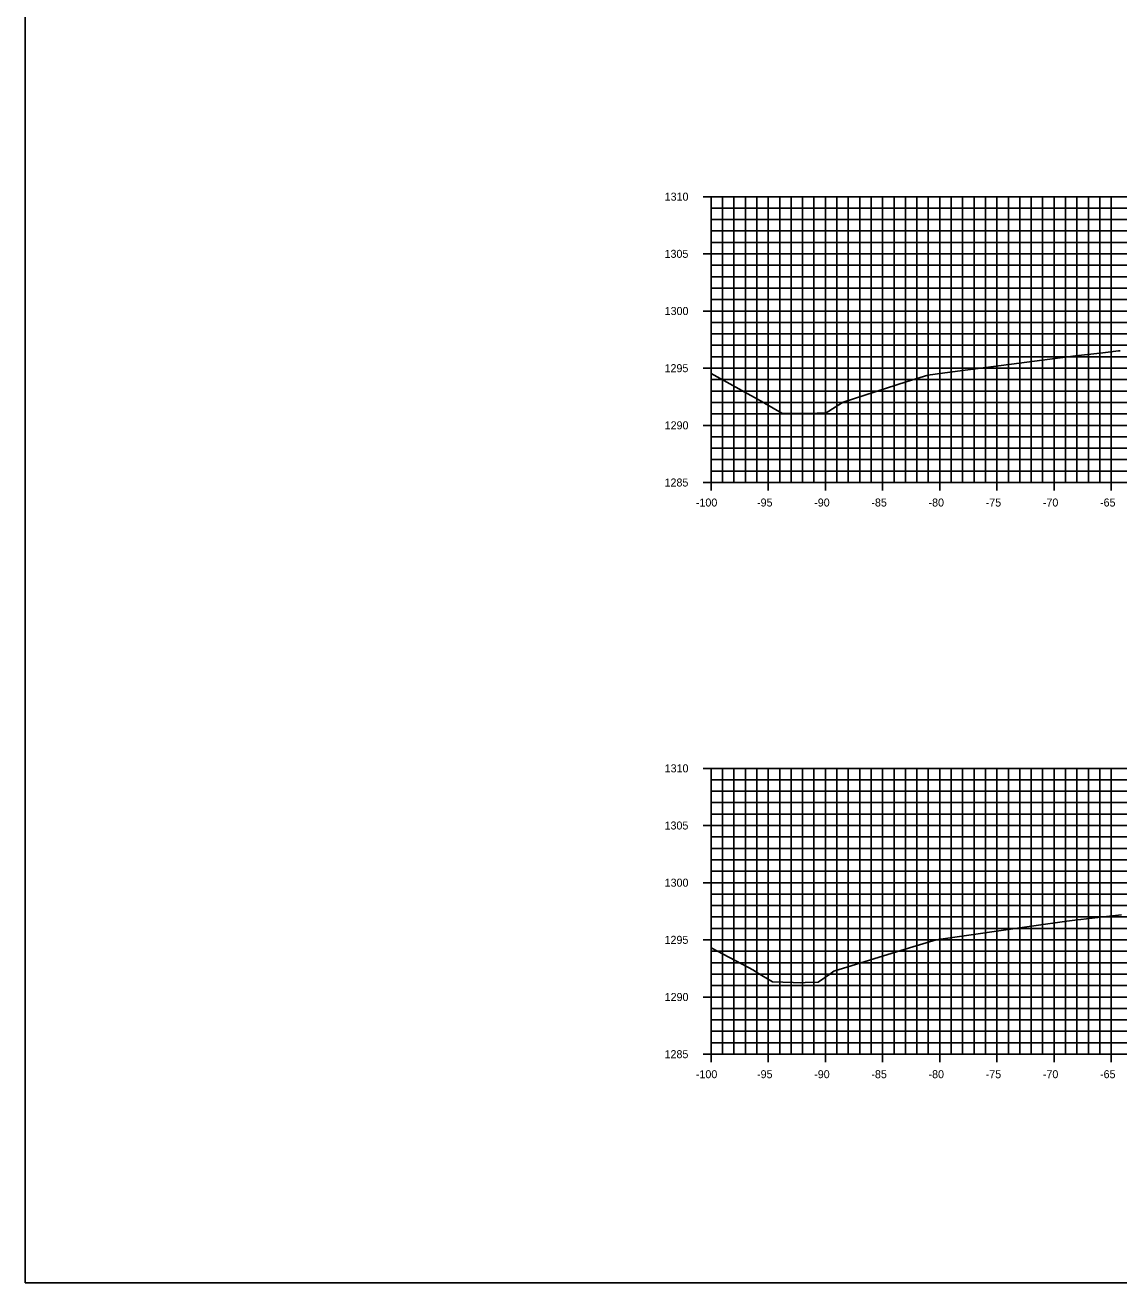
# Model space of a CAD drawing. Extents: x 674939 to 678919, y 750652 to 765176.
# Drawn here: x 678578.5 to 678674.2, y 754602.6 to 754712.6 of the extents above; entities that cross this region are included whole.
import ezdxf

# ---------------------------------------------------------------- set-up
doc = ezdxf.new("R2010")
doc.units = 0
for name, color, linetype in [('Level 10', 7, 'Continuous'), ('Level 20', 7, 'Continuous'), ('Level 4', 7, 'Continuous'), ('Level 8', 7, 'Continuous'), ('Level 9', 7, 'Continuous')]:
    doc.layers.add(name, color=color, linetype=linetype)

msp = doc.modelspace()

# ---------------------------------------------------------------- linework, layer by layer
at = {"layer": 'Level 10'}
for points in [[(678638.53, 754682.07), (678643.11, 754679.56), (678643.21, 754679.5), (678644.73, 754678.62), (678646.71, 754678.6), (678646.87, 754678.59), (678647.03, 754678.59), (678648.59, 754678.64), (678649.93, 754679.5), (678650.07, 754679.58), (678655.68, 754681.37), (678657.49, 754681.94), (678658.98, 754682.13), (678670.39, 754683.62), (678672.79, 754683.9), (678674.17, 754684.06), (678674.31, 754684.08)], [(678638.53, 754631.85), (678642.24, 754629.89), (678642.54, 754629.69), (678643.91, 754628.87), (678645.72, 754628.82), (678646.32, 754628.79), (678646.76, 754628.81), (678647.91, 754628.84), (678648.91, 754629.55), (678649.26, 754629.81), (678655.88, 754631.84), (678658.21, 754632.56), (678666.77, 754633.77), (678669.65, 754634.17), (678670.59, 754634.31), (678670.87, 754634.34), (678672.86, 754634.57), (678674.42, 754634.75)]]:
    msp.add_lwpolyline(points, dxfattribs=at)
at = {"layer": 'Level 20'}
for p, q in [((678638.53, 754697.55), (678838.53, 754697.55)), ((678638.53, 754672.55), (678638.53, 754697.55)), ((678639.53, 754672.55), (678639.53, 754697.55)), ((678640.53, 754672.55), (678640.53, 754697.55)), ((678641.53, 754672.55), (678641.53, 754697.55)), ((678642.53, 754672.55), (678642.53, 754697.55)), ((678643.53, 754672.55), (678643.53, 754697.55)), ((678644.53, 754672.55), (678644.53, 754697.55)), ((678645.53, 754672.55), (678645.53, 754697.55)), ((678646.53, 754672.55), (678646.53, 754697.55)), ((678647.53, 754672.55), (678647.53, 754697.55)), ((678648.53, 754672.55), (678648.53, 754697.55)), ((678649.53, 754672.55), (678649.53, 754697.55)), ((678650.53, 754672.55), (678650.53, 754697.55)), ((678651.53, 754672.55), (678651.53, 754697.55)), ((678652.53, 754672.55), (678652.53, 754697.55)), ((678653.53, 754672.55), (678653.53, 754697.55)), ((678654.53, 754672.55), (678654.53, 754697.55)), ((678655.53, 754672.55), (678655.53, 754697.55)), ((678656.53, 754672.55), (678656.53, 754697.55)), ((678657.53, 754672.55), (678657.53, 754697.55)), ((678658.53, 754672.55), (678658.53, 754697.55)), ((678659.53, 754672.55), (678659.53, 754697.55)), ((678660.53, 754672.55), (678660.53, 754697.55)), ((678661.53, 754672.55), (678661.53, 754697.55)), ((678662.53, 754672.55), (678662.53, 754697.55)), ((678663.53, 754672.55), (678663.53, 754697.55)), ((678664.53, 754672.55), (678664.53, 754697.55)), ((678665.53, 754672.55), (678665.53, 754697.55)), ((678666.53, 754672.55), (678666.53, 754697.55)), ((678667.53, 754672.55), (678667.53, 754697.55)), ((678668.53, 754672.55), (678668.53, 754697.55)), ((678669.53, 754672.55), (678669.53, 754697.55)), ((678670.53, 754672.55), (678670.53, 754697.55)), ((678671.53, 754672.55), (678671.53, 754697.55)), ((678672.53, 754672.55), (678672.53, 754697.55)), ((678673.53, 754672.55), (678673.53, 754697.55)), ((678638.53, 754696.55), (678838.53, 754696.55)), ((678638.53, 754695.55), (678838.53, 754695.55)), ((678638.53, 754694.55), (678838.53, 754694.55)), ((678638.53, 754693.55), (678838.53, 754693.55)), ((678638.53, 754692.55), (678838.53, 754692.55)), ((678638.53, 754691.55), (678838.53, 754691.55)), ((678638.53, 754690.55), (678838.53, 754690.55)), ((678638.53, 754689.55), (678838.53, 754689.55)), ((678638.53, 754688.55), (678838.53, 754688.55)), ((678638.53, 754687.55), (678838.53, 754687.55)), ((678638.53, 754686.55), (678838.53, 754686.55)), ((678638.53, 754685.55), (678838.53, 754685.55)), ((678638.53, 754684.55), (678838.53, 754684.55)), ((678638.53, 754683.55), (678838.53, 754683.55)), ((678638.53, 754682.55), (678838.53, 754682.55)), ((678638.53, 754681.55), (678838.53, 754681.55)), ((678638.53, 754680.55), (678838.53, 754680.55)), ((678638.53, 754679.55), (678838.53, 754679.55)), ((678638.53, 754678.55), (678838.53, 754678.55)), ((678638.53, 754677.55), (678838.53, 754677.55)), ((678638.53, 754676.55), (678838.53, 754676.55)), ((678638.53, 754675.55), (678838.53, 754675.55)), ((678638.53, 754674.55), (678838.53, 754674.55)), ((678638.53, 754673.55), (678838.53, 754673.55)), ((678638.53, 754672.55), (678838.53, 754672.55)), ((678638.53, 754647.55), (678838.53, 754647.55)), ((678638.53, 754622.55), (678638.53, 754647.55)), ((678639.53, 754622.55), (678639.53, 754647.55)), ((678640.53, 754622.55), (678640.53, 754647.55)), ((678641.53, 754622.55), (678641.53, 754647.55)), ((678642.53, 754622.55), (678642.53, 754647.55)), ((678643.53, 754622.55), (678643.53, 754647.55)), ((678644.53, 754622.55), (678644.53, 754647.55)), ((678645.53, 754622.55), (678645.53, 754647.55)), ((678646.53, 754622.55), (678646.53, 754647.55)), ((678647.53, 754622.55), (678647.53, 754647.55)), ((678648.53, 754622.55), (678648.53, 754647.55)), ((678649.53, 754622.55), (678649.53, 754647.55)), ((678650.53, 754622.55), (678650.53, 754647.55)), ((678651.53, 754622.55), (678651.53, 754647.55)), ((678652.53, 754622.55), (678652.53, 754647.55)), ((678653.53, 754622.55), (678653.53, 754647.55)), ((678654.53, 754622.55), (678654.53, 754647.55)), ((678655.53, 754622.55), (678655.53, 754647.55)), ((678656.53, 754622.55), (678656.53, 754647.55)), ((678657.53, 754622.55), (678657.53, 754647.55)), ((678658.53, 754622.55), (678658.53, 754647.55)), ((678659.53, 754622.55), (678659.53, 754647.55)), ((678660.53, 754622.55), (678660.53, 754647.55)), ((678661.53, 754622.55), (678661.53, 754647.55)), ((678662.53, 754622.55), (678662.53, 754647.55)), ((678663.53, 754622.55), (678663.53, 754647.55)), ((678664.53, 754622.55), (678664.53, 754647.55)), ((678665.53, 754622.55), (678665.53, 754647.55)), ((678666.53, 754622.55), (678666.53, 754647.55)), ((678667.53, 754622.55), (678667.53, 754647.55)), ((678668.53, 754622.55), (678668.53, 754647.55)), ((678669.53, 754622.55), (678669.53, 754647.55)), ((678670.53, 754622.55), (678670.53, 754647.55)), ((678671.53, 754622.55), (678671.53, 754647.55)), ((678672.53, 754622.55), (678672.53, 754647.55)), ((678673.53, 754622.55), (678673.53, 754647.55)), ((678638.53, 754646.55), (678838.53, 754646.55)), ((678638.53, 754645.55), (678838.53, 754645.55)), ((678638.53, 754644.55), (678838.53, 754644.55)), ((678638.53, 754643.55), (678838.53, 754643.55)), ((678638.53, 754642.55), (678838.53, 754642.55)), ((678638.53, 754641.55), (678838.53, 754641.55)), ((678638.53, 754640.55), (678838.53, 754640.55)), ((678638.53, 754639.55), (678838.53, 754639.55)), ((678638.53, 754638.55), (678838.53, 754638.55)), ((678638.53, 754637.55), (678838.53, 754637.55)), ((678638.53, 754636.55), (678838.53, 754636.55)), ((678638.53, 754635.55), (678838.53, 754635.55)), ((678638.53, 754634.55), (678838.53, 754634.55)), ((678638.53, 754633.55), (678838.53, 754633.55)), ((678638.53, 754632.55), (678838.53, 754632.55)), ((678638.53, 754631.55), (678838.53, 754631.55)), ((678638.53, 754630.55), (678838.53, 754630.55)), ((678638.53, 754629.55), (678838.53, 754629.55)), ((678638.53, 754628.55), (678838.53, 754628.55)), ((678638.53, 754627.55), (678838.53, 754627.55)), ((678638.53, 754626.55), (678838.53, 754626.55)), ((678638.53, 754625.55), (678838.53, 754625.55)), ((678638.53, 754624.55), (678838.53, 754624.55)), ((678638.53, 754623.55), (678838.53, 754623.55)), ((678638.53, 754622.55), (678838.53, 754622.55))]:
    msp.add_line(p, q, dxfattribs=at)
at = {"layer": 'Level 4'}
msp.add_lwpolyline([(678578.53, 754602.55), (678918.53, 754602.55), (678918.53, 754822.55), (678578.53, 754822.55)], close=True, dxfattribs=at)
at = {"layer": 'Level 8'}
for p, q in [((678637.83, 754697.55), (678639.23, 754697.55)), ((678638.53, 754672.55), (678638.53, 754697.55)), ((678638.53, 754696.55), (678638.88, 754696.55)), ((678638.53, 754695.55), (678638.88, 754695.55)), ((678638.53, 754694.55), (678638.88, 754694.55)), ((678638.53, 754693.55), (678638.88, 754693.55)), ((678637.83, 754692.55), (678639.23, 754692.55)), ((678638.53, 754691.55), (678638.88, 754691.55)), ((678638.53, 754690.55), (678638.88, 754690.55)), ((678638.53, 754689.55), (678638.88, 754689.55)), ((678638.53, 754688.55), (678638.88, 754688.55)), ((678637.83, 754687.55), (678639.23, 754687.55)), ((678638.53, 754686.55), (678638.88, 754686.55)), ((678638.53, 754685.55), (678638.88, 754685.55)), ((678638.53, 754684.55), (678638.88, 754684.55)), ((678637.83, 754682.55), (678639.23, 754682.55)), ((678638.53, 754683.55), (678638.88, 754683.55)), ((678638.53, 754681.55), (678638.88, 754681.55)), ((678638.53, 754680.55), (678638.88, 754680.55)), ((678638.53, 754679.55), (678638.88, 754679.55)), ((678638.53, 754678.55), (678638.88, 754678.55)), ((678637.83, 754677.55), (678639.23, 754677.55)), ((678638.53, 754676.55), (678638.88, 754676.55)), ((678638.53, 754675.55), (678638.88, 754675.55)), ((678638.53, 754674.55), (678638.88, 754674.55)), ((678638.53, 754673.55), (678638.88, 754673.55)), ((678638.53, 754671.85), (678638.53, 754673.25)), ((678643.53, 754671.85), (678643.53, 754673.25)), ((678648.53, 754671.85), (678648.53, 754673.25)), ((678653.53, 754671.85), (678653.53, 754673.25)), ((678658.53, 754671.85), (678658.53, 754673.25)), ((678663.53, 754671.85), (678663.53, 754673.25)), ((678668.53, 754671.85), (678668.53, 754673.25)), ((678673.53, 754671.85), (678673.53, 754673.25)), ((678637.83, 754672.55), (678639.23, 754672.55)), ((678638.53, 754672.55), (678838.53, 754672.55)), ((678637.83, 754647.55), (678639.23, 754647.55)), ((678638.53, 754622.55), (678638.53, 754647.55)), ((678638.53, 754646.55), (678638.88, 754646.55)), ((678638.53, 754645.55), (678638.88, 754645.55)), ((678638.53, 754644.55), (678638.88, 754644.55)), ((678638.53, 754643.55), (678638.88, 754643.55)), ((678637.83, 754642.55), (678639.23, 754642.55)), ((678638.53, 754641.55), (678638.88, 754641.55)), ((678638.53, 754640.55), (678638.88, 754640.55)), ((678638.53, 754639.55), (678638.88, 754639.55)), ((678638.53, 754638.55), (678638.88, 754638.55)), ((678637.83, 754637.55), (678639.23, 754637.55)), ((678638.53, 754636.55), (678638.88, 754636.55)), ((678638.53, 754635.55), (678638.88, 754635.55)), ((678638.53, 754634.55), (678638.88, 754634.55)), ((678638.53, 754633.55), (678638.88, 754633.55)), ((678637.83, 754632.55), (678639.23, 754632.55)), ((678638.53, 754631.55), (678638.88, 754631.55)), ((678638.53, 754630.55), (678638.88, 754630.55)), ((678638.53, 754629.55), (678638.88, 754629.55)), ((678637.83, 754627.55), (678639.23, 754627.55)), ((678638.53, 754628.55), (678638.88, 754628.55)), ((678638.53, 754626.55), (678638.88, 754626.55)), ((678638.53, 754625.55), (678638.88, 754625.55)), ((678638.53, 754624.55), (678638.88, 754624.55)), ((678638.53, 754623.55), (678638.88, 754623.55)), ((678638.53, 754621.85), (678638.53, 754623.25)), ((678643.53, 754621.85), (678643.53, 754623.25)), ((678648.53, 754621.85), (678648.53, 754623.25)), ((678653.53, 754621.85), (678653.53, 754623.25)), ((678658.53, 754621.85), (678658.53, 754623.25)), ((678663.53, 754621.85), (678663.53, 754623.25)), ((678668.53, 754621.85), (678668.53, 754623.25)), ((678673.53, 754621.85), (678673.53, 754623.25)), ((678637.83, 754622.55), (678639.23, 754622.55)), ((678638.53, 754622.55), (678838.53, 754622.55))]:
    msp.add_line(p, q, dxfattribs=at)

# ---------------------------------------------------------------- texts
at = {"layer": 'Level 9'}
for s, p in [('1310', (678634.47, 754697.2)), ('1305', (678634.46, 754692.2)), ('1300', (678634.47, 754687.2)), ('1295', (678634.46, 754682.2)), ('1290', (678634.47, 754677.2)), ('1285', (678634.46, 754672.2)), ('-100', (678637.2, 754670.45)), ('-95', (678642.55, 754670.45)), ('-90', (678647.55, 754670.45)), ('-85', (678652.55, 754670.45)), ('-80', (678657.55, 754670.45)), ('-75', (678662.55, 754670.45)), ('-70', (678667.55, 754670.45)), ('-65', (678672.55, 754670.45)), ('1310', (678634.47, 754647.2)), ('1305', (678634.46, 754642.2)), ('1300', (678634.47, 754637.2)), ('1295', (678634.46, 754632.2)), ('1290', (678634.47, 754627.2)), ('1285', (678634.46, 754622.2)), ('-100', (678637.2, 754620.45)), ('-95', (678642.55, 754620.45)), ('-90', (678647.55, 754620.45)), ('-85', (678652.55, 754620.45)), ('-80', (678657.55, 754620.45)), ('-75', (678662.55, 754620.45)), ('-70', (678667.55, 754620.45)), ('-65', (678672.55, 754620.45))]:
    msp.add_text(s, height=0.7, dxfattribs=at).set_placement(p)

doc.saveas('drawing.dxf')
